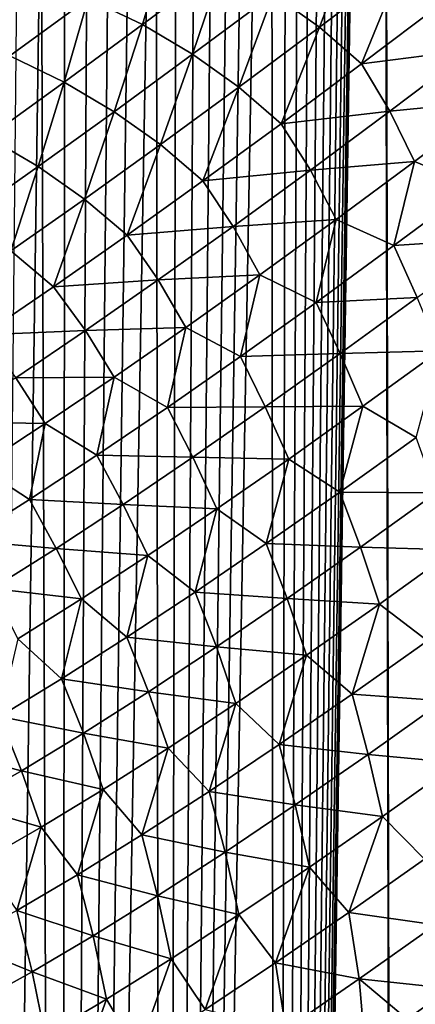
# Model space of a CAD drawing. Header units: metres. Extents: x -105 to 105, y -72 to 59.
# Tile 253 of 414: x -20.39 to -17.87, y -20.34 to -14.07. Entities that reach past the tile are written whole.
import ezdxf

# ---------------------------------------------------------------- set-up
doc = ezdxf.new("R2010")
doc.units = ezdxf.units.M
doc.layers.add('solid_509431_AD150_SW0001', color=7, linetype='CONTINUOUS')

msp = doc.modelspace()

# ---------------------------------------------------------------- linework, layer by layer
at = {"layer": 'solid_509431_AD150_SW0001'}
for points in [[(-18.081575, 0, -20.464663), (-17.529364, 16.249994, -21.140314), (-17.982124, -45.799999, -20.590265)], [(-17.529364, 16.249994, -21.140314), (-17.149771, -45.799999, -21.575972), (-17.982124, -45.799999, -20.590265)], [(-18.085821, -0.559398, -20.459261), (-18.081575, 0, -20.464663), (-17.982124, -45.799999, -20.590265)], [(-18.085821, -0.559398, -20.459261), (-17.982124, -45.799999, -20.590265), (-18.7579, -45.799999, -19.559441)], [(-18.098633, -1.11917, -20.442938), (-18.085821, -0.559398, -20.459261), (-18.7579, -45.799999, -19.559441)], [(-18.119987, -1.67929, -20.415665), (-18.098633, -1.11917, -20.442938), (-18.7579, -45.799999, -19.559441)], [(-18.149899, -2.239486, -20.377321), (-18.119987, -1.67929, -20.415665), (-18.7579, -45.799999, -19.559441)], [(-18.188305, -2.799439, -20.327839), (-18.149899, -2.239486, -20.377321), (-18.7579, -45.799999, -19.559441)], [(-18.23513, -3.358889, -20.267134), (-18.188305, -2.799439, -20.327839), (-18.7579, -45.799999, -19.559441)], [(-18.290249, -3.917251, -20.195135), (-18.23513, -3.358889, -20.267134), (-18.7579, -45.799999, -19.559441)], [(-18.353527, -4.474348, -20.111746), (-18.290249, -3.917251, -20.195135), (-18.7579, -45.799999, -19.559441)], [(-18.424809, -5.029905, -20.016861), (-18.353527, -4.474348, -20.111746), (-18.7579, -45.799999, -19.559441)], [(-18.503923, -5.583725, -19.910337), (-18.424809, -5.029905, -20.016861), (-18.7579, -45.799999, -19.559441)], [(-18.590675, -6.135656, -19.792038), (-18.503923, -5.583725, -19.910337), (-18.7579, -45.799999, -19.559441)], [(-18.684822, -6.685259, -19.66184), (-18.590675, -6.135656, -19.792038), (-18.7579, -45.799999, -19.559441)], [(-18.78607, -7.232117, -19.51965), (-18.684822, -6.685259, -19.66184), (-18.7579, -45.799999, -19.559441)], [(-18.78607, -7.232117, -19.51965), (-18.7579, -45.799999, -19.559441), (-19.474657, -45.799999, -18.486738)], [(-18.894123, -7.775922, -19.365339), (-18.78607, -7.232117, -19.51965), (-19.474657, -45.799999, -18.486738)], [(-19.00861, -8.316101, -19.198853), (-18.894123, -7.775922, -19.365339), (-19.474657, -45.799999, -18.486738)], [(-19.129168, -8.852372, -19.020081), (-19.00861, -8.316101, -19.198853), (-19.474657, -45.799999, -18.486738)], [(-19.255413, -9.384395, -18.828915), (-19.129168, -8.852372, -19.020081), (-19.474657, -45.799999, -18.486738)], [(-19.386837, -9.911517, -18.625401), (-19.255413, -9.384395, -18.828915), (-19.474657, -45.799999, -18.486738)], [(-19.522984, -10.433379, -18.409487), (-19.386837, -9.911517, -18.625401), (-19.474657, -45.799999, -18.486738)], [(-19.522984, -10.433379, -18.409487), (-19.474657, -45.799999, -18.486738), (-20.130138, -45.799999, -17.375534)], [(-19.663248, -10.949185, -18.181332), (-19.522984, -10.433379, -18.409487), (-20.130138, -45.799999, -17.375534)], [(-19.806997, -11.458221, -17.941145), (-19.663248, -10.949185, -18.181332), (-20.130138, -45.799999, -17.375534)], [(-19.953676, -11.960025, -17.689003), (-19.806997, -11.458221, -17.941145), (-20.130138, -45.799999, -17.375534)], [(-20.10247, -12.453473, -17.425449), (-19.953676, -11.960025, -17.689003), (-20.130138, -45.799999, -17.375534)], [(-20.252726, -12.938002, -17.150785), (-20.10247, -12.453473, -17.425449), (-20.130138, -45.799999, -17.375534)], [(-20.252726, -12.938002, -17.150785), (-20.130138, -45.799999, -17.375534), (-20.722284, -45.799999, -16.229326)], [(-20.403784, -13.412971, -16.865349), (-20.252726, -12.938002, -17.150785), (-20.722284, -45.799999, -16.229326)], [(-19.442778, -13.548194, 10.393998), (-19.953991, -13.930758, 9.888758), (-19.607836, -14.097898, 9.85497)], [(-19.442778, -13.548194, 10.393998), (-19.607836, -14.097898, 9.85497), (-19.095434, -13.714984, 10.363683)], [(-18.248852, -13.506087, 10.821405), (-18.774332, -13.903998, 10.329432), (-18.479254, -14.114952, 10.290895)], [(-18.248852, -13.506087, 10.821405), (-18.479254, -14.114952, 10.290895), (-17.953646, -13.71741, 10.785604)], [(-19.095434, -13.714984, 10.363683), (-19.607836, -14.097898, 9.85497), (-19.287313, -14.286817, 9.817603)], [(-19.095434, -13.714984, 10.363683), (-19.287313, -14.286817, 9.817603), (-18.774332, -13.903998, 10.329432)], [(-17.953646, -13.71741, 10.785604), (-18.479254, -14.114952, 10.290895), (-18.211416, -14.348663, 10.246395)], [(-17.953646, -13.71741, 10.785604), (-18.211416, -14.348663, 10.246395), (-17.686472, -13.952106, 10.743439)], [(-20.628151, -14.009316, 9.606461), (-20.452309, -14.297652, 9.363848), (-19.953991, -13.930758, 9.888758)], [(-19.953991, -13.930758, 9.888758), (-20.452309, -14.297652, 9.363848), (-20.107059, -14.464845, 9.326598)], [(-19.953991, -13.930758, 9.888758), (-20.107059, -14.464845, 9.326598), (-19.607836, -14.097898, 9.85497)], [(-18.774332, -13.903998, 10.329432), (-19.287313, -14.286817, 9.817603), (-18.992188, -14.49721, 9.776342)], [(-18.774332, -13.903998, 10.329432), (-18.992188, -14.49721, 9.776342), (-18.479254, -14.114952, 10.290895)], [(-17.686472, -13.952106, 10.743439), (-18.211416, -14.348663, 10.246395), (-17.51082, -14.258298, 10.635626)], [(-19.607836, -14.097898, 9.85497), (-20.107059, -14.464845, 9.326598), (-19.786888, -14.653422, 9.286135)], [(-19.607836, -14.097898, 9.85497), (-19.786888, -14.653422, 9.286135), (-19.287313, -14.286817, 9.817603)], [(-18.479254, -14.114952, 10.290895), (-18.992188, -14.49721, 9.776342), (-18.72356, -14.729793, 9.729546)], [(-18.479254, -14.114952, 10.290895), (-18.72356, -14.729793, 9.729546), (-18.211416, -14.348663, 10.246395)], [(-20.452309, -14.297652, 9.363848), (-20.592159, -14.814662, 8.778838), (-20.107059, -14.464845, 9.326598)], [(-19.287313, -14.286817, 9.817603), (-19.786888, -14.653422, 9.286135), (-19.491526, -14.863057, 9.242182)], [(-19.287313, -14.286817, 9.817603), (-19.491526, -14.863057, 9.242182), (-18.992188, -14.49721, 9.776342)], [(-18.211416, -14.348663, 10.246395), (-18.030214, -14.649498, 10.136847), (-17.51082, -14.258298, 10.635626)], [(-17.359501, -14.584732, 10.522811), (-17.51082, -14.258298, 10.635626), (-18.030214, -14.649498, 10.136847)], [(-18.211416, -14.348663, 10.246395), (-18.72356, -14.729793, 9.729546), (-18.030214, -14.649498, 10.136847)], [(-20.107059, -14.464845, 9.326598), (-20.592159, -14.814662, 8.778838), (-20.272087, -15.002638, 8.735328)], [(-20.107059, -14.464845, 9.326598), (-20.272087, -15.002638, 8.735328), (-19.786888, -14.653422, 9.286135)], [(-18.992188, -14.49721, 9.776342), (-19.491526, -14.863057, 9.242182), (-19.221973, -15.094365, 9.193141)], [(-18.992188, -14.49721, 9.776342), (-19.221973, -15.094365, 9.193141), (-18.72356, -14.729793, 9.729546)], [(-17.359501, -14.584732, 10.522811), (-18.030214, -14.649498, 10.136847), (-17.872732, -14.970121, 10.022785)], [(-17.359501, -14.584732, 10.522811), (-17.872732, -14.970121, 10.022785), (-17.493462, -15.127437, 10.150583)], [(-19.786888, -14.653422, 9.286135), (-20.272087, -15.002638, 8.735328), (-19.976295, -15.211308, 8.688739)], [(-19.786888, -14.653422, 9.286135), (-19.976295, -15.211308, 8.688739), (-19.491526, -14.863057, 9.242182)], [(-18.72356, -14.729793, 9.729546), (-18.536751, -15.025208, 9.618549), (-18.030214, -14.649498, 10.136847)], [(-17.872732, -14.970121, 10.022785), (-18.030214, -14.649498, 10.136847), (-18.536751, -15.025208, 9.618549)], [(-18.72356, -14.729793, 9.729546), (-19.221973, -15.094365, 9.193141), (-18.536751, -15.025208, 9.618549)], [(-20.592159, -14.814662, 8.778838), (-20.741909, -15.333247, 8.165598), (-20.272087, -15.002638, 8.735328)], [(-19.491526, -14.863057, 9.242182), (-19.976295, -15.211308, 8.688739), (-19.705675, -15.441192, 8.637526)], [(-19.491526, -14.863057, 9.242182), (-19.705675, -15.441192, 8.637526), (-19.221973, -15.094365, 9.193141)], [(-20.272087, -15.002638, 8.735328), (-20.741909, -15.333247, 8.165598), (-20.44548, -15.54074, 8.116455)], [(-20.272087, -15.002638, 8.735328), (-20.44548, -15.54074, 8.116455), (-19.976295, -15.211308, 8.688739)], [(-17.872732, -14.970121, 10.022785), (-18.536751, -15.025208, 9.618549), (-18.373098, -15.340005, 9.503548)], [(-17.872732, -14.970121, 10.022785), (-18.373098, -15.340005, 9.503548), (-18.003935, -15.506483, 9.629071)], [(-17.872732, -14.970121, 10.022785), (-18.003935, -15.506483, 9.629071), (-17.493462, -15.127437, 10.150583)], [(-19.221973, -15.094365, 9.193141), (-19.029509, -15.384305, 9.081002), (-18.536751, -15.025208, 9.618549)], [(-18.373098, -15.340005, 9.503548), (-18.536751, -15.025208, 9.618549), (-19.029509, -15.384305, 9.081002)], [(-19.221973, -15.094365, 9.193141), (-19.705675, -15.441192, 8.637526), (-19.029509, -15.384305, 9.081002)], [(-17.493462, -15.127437, 10.150583), (-18.003935, -15.506483, 9.629071), (-17.350128, -15.463321, 10.06376)], [(-19.976295, -15.211308, 8.688739), (-20.44548, -15.54074, 8.116455), (-20.173639, -15.769045, 8.063159)], [(-19.976295, -15.211308, 8.688739), (-20.173639, -15.769045, 8.063159), (-19.705675, -15.441192, 8.637526)], [(-18.373098, -15.340005, 9.503548), (-19.029509, -15.384305, 9.081002), (-18.859686, -15.693278, 8.965376)], [(-18.373098, -15.340005, 9.503548), (-18.859686, -15.693278, 8.965376), (-18.500536, -15.868799, 9.088005)], [(-18.373098, -15.340005, 9.503548), (-18.500536, -15.868799, 9.088005), (-18.003935, -15.506483, 9.629071)], [(-19.705675, -15.441192, 8.637526), (-20.173639, -15.769045, 8.063159), (-19.507505, -15.725616, 8.524565)], [(-19.705675, -15.441192, 8.637526), (-19.507505, -15.725616, 8.524565), (-19.029509, -15.384305, 9.081002)], [(-18.859686, -15.693278, 8.965376), (-19.029509, -15.384305, 9.081002), (-19.507505, -15.725616, 8.524565)], [(-18.003935, -15.506483, 9.629071), (-17.855663, -15.837886, 9.541905), (-17.350128, -15.463321, 10.06376)], [(-20.44548, -15.54074, 8.116455), (-20.624832, -16.076687, 7.470652), (-20.173639, -15.769045, 8.063159)], [(-18.003935, -15.506483, 9.629071), (-18.500536, -15.868799, 9.088005), (-17.855663, -15.837886, 9.541905)], [(-18.859686, -15.693278, 8.965376), (-19.507505, -15.725616, 8.524565), (-19.331524, -16.028784, 8.408638)], [(-18.859686, -15.693278, 8.965376), (-19.331524, -16.028784, 8.408638), (-18.982275, -16.2132, 8.527734)], [(-18.859686, -15.693278, 8.965376), (-18.982275, -16.2132, 8.527734), (-18.500536, -15.868799, 9.088005)], [(-20.173639, -15.769045, 8.063159), (-19.969734, -16.047934, 7.949716), (-19.507505, -15.725616, 8.524565)], [(-19.331524, -16.028784, 8.408638), (-19.507505, -15.725616, 8.524565), (-19.969734, -16.047934, 7.949716)], [(-20.173639, -15.769045, 8.063159), (-20.624832, -16.076687, 7.470652), (-19.969734, -16.047934, 7.949716)], [(-18.500536, -15.868799, 9.088005), (-18.982275, -16.2132, 8.527734), (-18.347408, -16.195801, 9.000701)], [(-18.500536, -15.868799, 9.088005), (-18.347408, -16.195801, 9.000701), (-17.855663, -15.837886, 9.541905)], [(-17.855663, -15.837886, 9.541905), (-18.347408, -16.195801, 9.000701), (-17.714537, -16.177076, 9.468359)], [(-20.624832, -16.076687, 7.470652), (-20.415171, -16.350039, 7.357086), (-19.969734, -16.047934, 7.949716)], [(-19.787619, -16.345337, 7.833826), (-19.969734, -16.047934, 7.949716), (-20.415171, -16.350039, 7.357086)], [(-19.331524, -16.028784, 8.408638), (-19.969734, -16.047934, 7.949716), (-19.787619, -16.345337, 7.833826)], [(-19.331524, -16.028784, 8.408638), (-19.787619, -16.345337, 7.833826), (-19.448118, -16.538462, 7.948723)], [(-19.331524, -16.028784, 8.408638), (-19.448118, -16.538462, 7.948723), (-18.982275, -16.2132, 8.527734)], [(-18.982275, -16.2132, 8.527734), (-18.824379, -16.535898, 8.440489), (-18.347408, -16.195801, 9.000701)], [(-18.347408, -16.195801, 9.000701), (-18.824379, -16.535898, 8.440489), (-18.202122, -16.531343, 8.927286)], [(-18.347408, -16.195801, 9.000701), (-18.202122, -16.531343, 8.927286), (-17.714537, -16.177076, 9.468359)], [(-17.714537, -16.177076, 9.468359), (-18.202122, -16.531343, 8.927286), (-17.863129, -16.730082, 9.097539)], [(-18.982275, -16.2132, 8.527734), (-19.448118, -16.538462, 7.948723), (-18.824379, -16.535898, 8.440489)], [(-20.226973, -16.641748, 7.241582), (-20.415171, -16.350039, 7.357086), (-20.842815, -16.630739, 6.747483)], [(-19.787619, -16.345337, 7.833826), (-20.415171, -16.350039, 7.357086), (-20.226973, -16.641748, 7.241582)], [(-19.787619, -16.345337, 7.833826), (-20.226973, -16.641748, 7.241582), (-19.897028, -16.843348, 7.351593)], [(-19.787619, -16.345337, 7.833826), (-19.897028, -16.843348, 7.351593), (-19.448118, -16.538462, 7.948723)], [(-19.448118, -16.538462, 7.948723), (-19.897028, -16.843348, 7.351593), (-19.285564, -16.856977, 7.86173)], [(-19.448118, -16.538462, 7.948723), (-19.285564, -16.856977, 7.86173), (-18.824379, -16.535898, 8.440489)], [(-18.824379, -16.535898, 8.440489), (-19.285564, -16.856977, 7.86173), (-18.675068, -16.867933, 8.367336)], [(-18.824379, -16.535898, 8.440489), (-18.675068, -16.867933, 8.367336), (-18.202122, -16.531343, 8.927286)], [(-18.202122, -16.531343, 8.927286), (-18.675068, -16.867933, 8.367336), (-18.348373, -17.078114, 8.534648)], [(-18.202122, -16.531343, 8.927286), (-18.348373, -17.078114, 8.534648), (-17.863129, -16.730082, 9.097539)], [(-20.226973, -16.641748, 7.241582), (-20.842815, -16.630739, 6.747483), (-20.648607, -16.916851, 6.632725)], [(-20.226973, -16.641748, 7.241582), (-20.648607, -16.916851, 6.632725), (-20.327984, -17.126631, 6.737141)], [(-20.226973, -16.641748, 7.241582), (-20.327984, -17.126631, 6.737141), (-19.897028, -16.843348, 7.351593)], [(-17.863129, -16.730082, 9.097539), (-18.348373, -17.078114, 8.534648), (-17.735329, -17.084404, 9.052277)], [(-19.897028, -16.843348, 7.351593), (-20.327984, -17.126631, 6.737141), (-19.729944, -17.157822, 7.265035)], [(-19.897028, -16.843348, 7.351593), (-19.729944, -17.157822, 7.265035), (-19.285564, -16.856977, 7.86173)], [(-19.285564, -16.856977, 7.86173), (-19.729944, -17.157822, 7.265035), (-19.13238, -17.185663, 7.788954)], [(-19.285564, -16.856977, 7.86173), (-19.13238, -17.185663, 7.788954), (-18.675068, -16.867933, 8.367336)], [(-18.675068, -16.867933, 8.367336), (-19.13238, -17.185663, 7.788954), (-18.817959, -17.407213, 7.952426)], [(-18.675068, -16.867933, 8.367336), (-18.817959, -17.407213, 7.952426), (-18.348373, -17.078114, 8.534648)], [(-20.648607, -16.916851, 6.632725), (-20.74, -17.387108, 6.106357), (-20.327984, -17.126631, 6.737141)], [(-20.327984, -17.126631, 6.737141), (-20.74, -17.387108, 6.106357), (-20.156519, -17.43722, 6.651192)], [(-20.327984, -17.126631, 6.737141), (-20.156519, -17.43722, 6.651192), (-19.729944, -17.157822, 7.265035)], [(-18.348373, -17.078114, 8.534648), (-18.817959, -17.407213, 7.952426), (-18.217922, -17.430408, 8.489958)], [(-18.348373, -17.078114, 8.534648), (-18.217922, -17.430408, 8.489958), (-17.735329, -17.084404, 9.052277)], [(-17.735329, -17.084404, 9.052277), (-18.217922, -17.430408, 8.489958), (-17.615744, -17.447775, 9.021442)], [(-19.729944, -17.157822, 7.265035), (-20.156519, -17.43722, 6.651192), (-19.573051, -17.483335, 7.192733)], [(-19.729944, -17.157822, 7.265035), (-19.573051, -17.483335, 7.192733), (-19.13238, -17.185663, 7.788954)], [(-19.13238, -17.185663, 7.788954), (-19.573051, -17.483335, 7.192733), (-19.270836, -17.716131, 7.351412)], [(-19.13238, -17.185663, 7.788954), (-19.270836, -17.716131, 7.351412), (-18.817959, -17.407213, 7.952426)], [(-20.74, -17.387108, 6.106357), (-20.564323, -17.693983, 6.021172), (-20.156519, -17.43722, 6.651192)], [(-20.156519, -17.43722, 6.651192), (-20.564323, -17.693983, 6.021172), (-19.996107, -17.759748, 6.579439)], [(-20.156519, -17.43722, 6.651192), (-19.996107, -17.759748, 6.579439), (-19.573051, -17.483335, 7.192733)], [(-18.817959, -17.407213, 7.952426), (-19.270836, -17.716131, 7.351412), (-18.685083, -17.757715, 7.908279)], [(-18.817959, -17.407213, 7.952426), (-18.685083, -17.757715, 7.908279), (-18.217922, -17.430408, 8.489958)], [(-18.217922, -17.430408, 8.489958), (-18.685083, -17.757715, 7.908279), (-18.096457, -17.792572, 8.459819)], [(-18.217922, -17.430408, 8.489958), (-18.096457, -17.792572, 8.459819), (-17.615744, -17.447775, 9.021442)], [(-17.615744, -17.447775, 9.021442), (-18.096457, -17.792572, 8.459819), (-17.790691, -18.026794, 8.675114)], [(-19.573051, -17.483335, 7.192733), (-19.996107, -17.759748, 6.579439), (-19.705969, -18.003601, 6.732314)], [(-19.573051, -17.483335, 7.192733), (-19.705969, -18.003601, 6.732314), (-19.270836, -17.716131, 7.351412)], [(-20.564323, -17.693983, 6.021172), (-20.400585, -18.013716, 5.950012), (-19.996107, -17.759748, 6.579439)], [(-19.996107, -17.759748, 6.579439), (-20.400585, -18.013716, 5.950012), (-20.122341, -18.268351, 6.096028)], [(-19.996107, -17.759748, 6.579439), (-20.122341, -18.268351, 6.096028), (-19.705969, -18.003601, 6.732314)], [(-19.270836, -17.716131, 7.351412), (-19.705969, -18.003601, 6.732314), (-19.13578, -18.065083, 7.307741)], [(-19.270836, -17.716131, 7.351412), (-19.13578, -18.065083, 7.307741), (-18.685083, -17.757715, 7.908279)], [(-18.685083, -17.757715, 7.908279), (-19.13578, -18.065083, 7.307741), (-18.561998, -18.118933, 7.878727)], [(-18.685083, -17.757715, 7.908279), (-18.561998, -18.118933, 7.878727), (-18.096457, -17.792572, 8.459819)], [(-18.096457, -17.792572, 8.459819), (-18.561998, -18.118933, 7.878727), (-18.271032, -18.367199, 8.090718)], [(-18.096457, -17.792572, 8.459819), (-18.271032, -18.367199, 8.090718), (-17.790691, -18.026794, 8.675114)], [(-20.400585, -18.013716, 5.950012), (-20.51895, -18.50913, 5.443607), (-20.122341, -18.268351, 6.096028)], [(-19.705969, -18.003601, 6.732314), (-20.122341, -18.268351, 6.096028), (-19.568989, -18.351244, 6.689008)], [(-19.705969, -18.003601, 6.732314), (-19.568989, -18.351244, 6.689008), (-19.13578, -18.065083, 7.307741)], [(-19.13578, -18.065083, 7.307741), (-19.568989, -18.351244, 6.689008), (-19.011356, -18.425625, 7.278618)], [(-19.13578, -18.065083, 7.307741), (-19.011356, -18.425625, 7.278618), (-18.561998, -18.118933, 7.878727)], [(-17.790691, -18.026794, 8.675114), (-18.271032, -18.367199, 8.090718), (-17.688984, -18.410046, 8.673081)], [(-18.561998, -18.118933, 7.878727), (-19.011356, -18.425625, 7.278618), (-18.73525, -18.687927, 7.486092)], [(-18.561998, -18.118933, 7.878727), (-18.73525, -18.687927, 7.486092), (-18.271032, -18.367199, 8.090718)], [(-20.122341, -18.268351, 6.096028), (-20.51895, -18.50913, 5.443607), (-19.983686, -18.61492, 6.052924)], [(-20.122341, -18.268351, 6.096028), (-19.983686, -18.61492, 6.052924), (-19.568989, -18.351244, 6.689008)], [(-19.568989, -18.351244, 6.689008), (-19.983686, -18.61492, 6.052924), (-19.443504, -18.711372, 6.660105)], [(-19.568989, -18.351244, 6.689008), (-19.443504, -18.711372, 6.660105), (-19.011356, -18.425625, 7.278618)], [(-18.271032, -18.367199, 8.090718), (-18.73525, -18.687927, 7.486092), (-18.169125, -18.751022, 8.089393)], [(-18.271032, -18.367199, 8.090718), (-18.169125, -18.751022, 8.089393), (-17.688984, -18.410046, 8.673081)], [(-19.011356, -18.425625, 7.278618), (-19.443504, -18.711372, 6.660105), (-19.182261, -18.98764, 6.861752)], [(-19.011356, -18.425625, 7.278618), (-19.182261, -18.98764, 6.861752), (-18.73525, -18.687927, 7.486092)], [(-17.688984, -18.410046, 8.673081), (-18.169125, -18.751022, 8.089393), (-17.597385, -18.804214, 8.685196)], [(-20.51895, -18.50913, 5.443607), (-20.894806, -18.724726, 4.776231), (-20.378866, -18.854843, 5.400477)], [(-20.51895, -18.50913, 5.443607), (-20.378866, -18.854843, 5.400477), (-19.983686, -18.61492, 6.052924)], [(-19.983686, -18.61492, 6.052924), (-20.378866, -18.854843, 5.400477), (-19.857416, -18.974884, 6.023964)], [(-19.983686, -18.61492, 6.052924), (-19.857416, -18.974884, 6.023964), (-19.443504, -18.711372, 6.660105)], [(-18.73525, -18.687927, 7.486092), (-19.182261, -18.98764, 6.861752), (-18.633488, -19.072651, 7.485152)], [(-18.73525, -18.687927, 7.486092), (-18.633488, -19.072651, 7.485152), (-18.169125, -18.751022, 8.089393)], [(-20.894806, -18.724726, 4.776231), (-20.753523, -19.069788, 4.73278), (-20.378866, -18.854843, 5.400477)], [(-19.443504, -18.711372, 6.660105), (-19.857416, -18.974884, 6.023964), (-19.610962, -19.264948, 6.218387)], [(-19.443504, -18.711372, 6.660105), (-19.610962, -19.264948, 6.218387), (-19.182261, -18.98764, 6.861752)], [(-18.169125, -18.751022, 8.089393), (-18.633488, -19.072651, 7.485152), (-18.078096, -19.146574, 8.102187)], [(-18.169125, -18.751022, 8.089393), (-18.078096, -19.146574, 8.102187), (-17.597385, -18.804214, 8.685196)], [(-17.597385, -18.804214, 8.685196), (-18.078096, -19.146574, 8.102187), (-17.809055, -19.419874, 8.362392)], [(-20.378866, -18.854843, 5.400477), (-20.753523, -19.069788, 4.73278), (-20.252068, -19.214872, 5.371112)], [(-20.378866, -18.854843, 5.400477), (-20.252068, -19.214872, 5.371112), (-19.857416, -18.974884, 6.023964)], [(-19.857416, -18.974884, 6.023964), (-20.252068, -19.214872, 5.371112), (-20.020248, -19.518452, 5.556838)], [(-19.857416, -18.974884, 6.023964), (-20.020248, -19.518452, 5.556838), (-19.610962, -19.264948, 6.218387)], [(-19.182261, -18.98764, 6.861752), (-19.610962, -19.264948, 6.218387), (-19.080986, -19.373577, 6.860805)], [(-19.182261, -18.98764, 6.861752), (-19.080986, -19.373577, 6.860805), (-18.633488, -19.072651, 7.485152)], [(-20.753523, -19.069788, 4.73278), (-20.626434, -19.430084, 4.70258), (-20.252068, -19.214872, 5.371112)], [(-18.633488, -19.072651, 7.485152), (-19.080986, -19.373577, 6.860805), (-18.543402, -19.469929, 7.498222)], [(-18.633488, -19.072651, 7.485152), (-18.543402, -19.469929, 7.498222), (-18.078096, -19.146574, 8.102187)], [(-18.078096, -19.146574, 8.102187), (-18.543402, -19.469929, 7.498222), (-18.291868, -19.760069, 7.754384)], [(-18.078096, -19.146574, 8.102187), (-18.291868, -19.760069, 7.754384), (-17.809055, -19.419874, 8.362392)], [(-20.252068, -19.214872, 5.371112), (-20.626434, -19.430084, 4.70258), (-20.409006, -19.746775, 4.878071)], [(-20.252068, -19.214872, 5.371112), (-20.409006, -19.746775, 4.878071), (-20.020248, -19.518452, 5.556838)], [(-19.610962, -19.264948, 6.218387), (-20.020248, -19.518452, 5.556838), (-19.510508, -19.652393, 6.216949)], [(-19.610962, -19.264948, 6.218387), (-19.510508, -19.652393, 6.216949), (-19.080986, -19.373577, 6.860805)], [(-19.080986, -19.373577, 6.860805), (-19.510508, -19.652393, 6.216949), (-18.992205, -19.772911, 6.873655)], [(-19.080986, -19.373577, 6.860805), (-18.992205, -19.772911, 6.873655), (-18.543402, -19.469929, 7.498222)], [(-17.809055, -19.419874, 8.362392), (-18.291868, -19.760069, 7.754384), (-17.739721, -19.838587, 8.403509)], [(-20.020248, -19.518452, 5.556838), (-20.409006, -19.746775, 4.878071), (-19.920916, -19.907671, 5.554329)], [(-20.020248, -19.518452, 5.556838), (-19.920916, -19.907671, 5.554329), (-19.510508, -19.652393, 6.216949)], [(-18.543402, -19.469929, 7.498222), (-18.992205, -19.772911, 6.873655), (-18.758322, -20.079941, 7.124171)], [(-18.543402, -19.469929, 7.498222), (-18.758322, -20.079941, 7.124171), (-18.291868, -19.760069, 7.754384)], [(-19.510508, -19.652393, 6.216949), (-19.920916, -19.907671, 5.554329), (-19.423376, -20.054089, 6.228987)], [(-19.510508, -19.652393, 6.216949), (-19.423376, -20.054089, 6.228987), (-18.992205, -19.772911, 6.873655)], [(-20.409006, -19.746775, 4.878071), (-20.776112, -19.948603, 4.183164), (-20.311064, -20.137995, 4.873812)], [(-20.409006, -19.746775, 4.878071), (-20.311064, -20.137995, 4.873812), (-19.920916, -19.907671, 5.554329)], [(-18.992205, -19.772911, 6.873655), (-19.423376, -20.054089, 6.228987), (-19.207209, -20.377966, 6.472119)], [(-18.992205, -19.772911, 6.873655), (-19.207209, -20.377966, 6.472119), (-18.758322, -20.079941, 7.124171)], [(-18.291868, -19.760069, 7.754384), (-18.758322, -20.079941, 7.124171), (-18.224953, -20.182072, 7.795671)], [(-18.291868, -19.760069, 7.754384), (-18.224953, -20.182072, 7.795671), (-17.739721, -19.838587, 8.403509)], [(-17.739721, -19.838587, 8.403509), (-18.224953, -20.182072, 7.795671), (-17.645245, -20.242861, 8.502808)], [(-20.776112, -19.948603, 4.183164), (-20.679796, -20.342001, 4.17638), (-20.311064, -20.137995, 4.873812)], [(-19.920916, -19.907671, 5.554329), (-20.311064, -20.137995, 4.873812), (-19.835751, -20.312002, 5.564855)], [(-19.920916, -19.907671, 5.554329), (-19.835751, -20.312002, 5.564855), (-19.423376, -20.054089, 6.228987)], [(-19.423376, -20.054089, 6.228987), (-19.835751, -20.312002, 5.564855), (-19.637264, -20.652561, 5.798735)], [(-19.423376, -20.054089, 6.228987), (-19.637264, -20.652561, 5.798735), (-19.207209, -20.377966, 6.472119)], [(-18.758322, -20.079941, 7.124171), (-19.207209, -20.377966, 6.472119), (-18.694248, -20.50561, 7.164951)], [(-18.758322, -20.079941, 7.124171), (-18.694248, -20.50561, 7.164951), (-18.224953, -20.182072, 7.795671)], [(-20.311064, -20.137995, 4.873812), (-20.679796, -20.342001, 4.17638), (-20.228142, -20.545187, 4.882021)], [(-20.311064, -20.137995, 4.873812), (-20.228142, -20.545187, 4.882021), (-19.835751, -20.312002, 5.564855)], [(-18.224953, -20.182072, 7.795671), (-18.694248, -20.50561, 7.164951), (-18.186474, -20.628174, 7.830204)], [(-18.224953, -20.182072, 7.795671), (-18.186474, -20.628174, 7.830204), (-17.920328, -20.439947, 8.167416)], [(-18.224953, -20.182072, 7.795671), (-17.920328, -20.439947, 8.167416), (-17.645245, -20.242861, 8.502808)], [(-17.645245, -20.242861, 8.502808), (-17.920328, -20.439947, 8.167416), (-17.149771, -45.799999, 9.075972)], [(-19.835751, -20.312002, 5.564855), (-20.228142, -20.545187, 4.882021), (-20.047194, -20.902113, 5.104668)], [(-19.835751, -20.312002, 5.564855), (-20.047194, -20.902113, 5.104668), (-19.637264, -20.652561, 5.798735)], [(-20.679796, -20.342001, 4.17638), (-20.599348, -20.752216, 4.181369), (-20.228142, -20.545187, 4.882021)]]:
    msp.add_3dface(points, dxfattribs=at)

doc.saveas('drawing.dxf')
